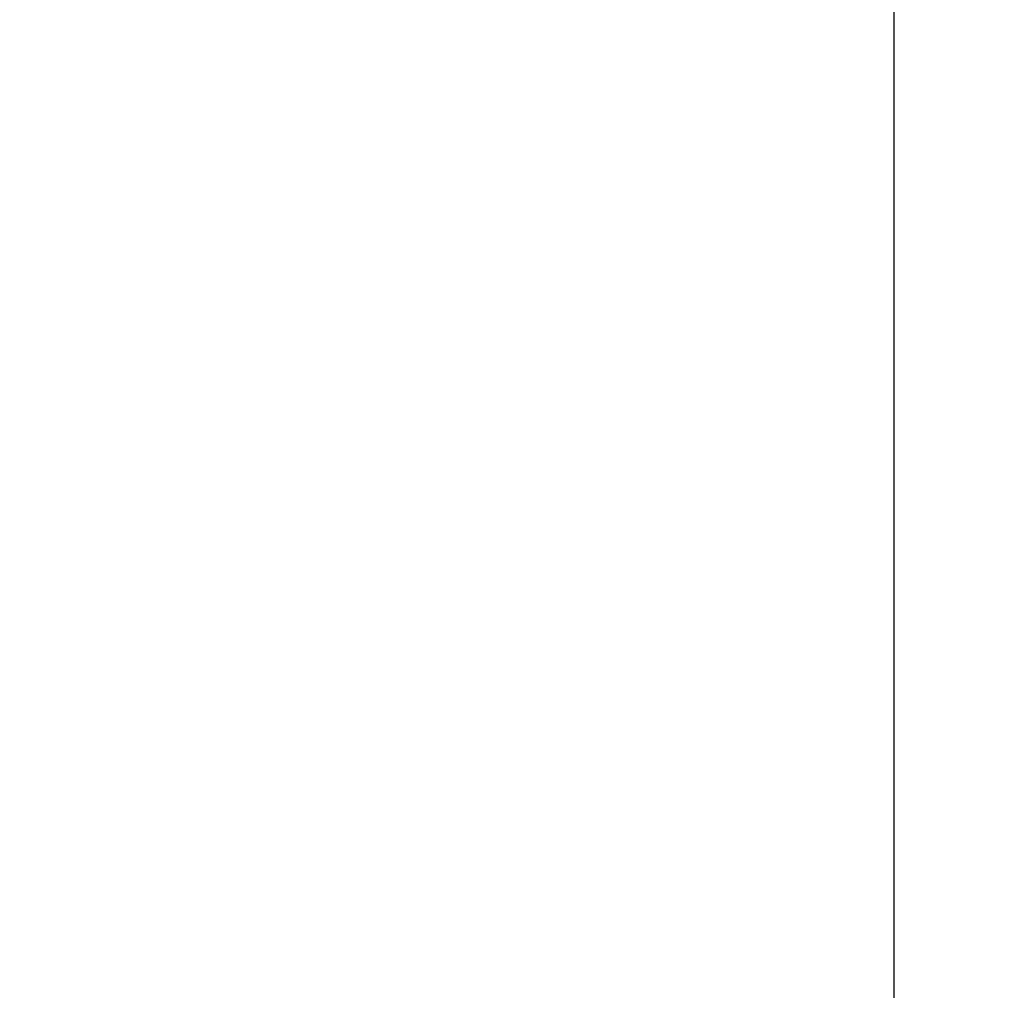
# Model space of a CAD drawing. Extents: x 0 to 80, y 0 to 80.
# Tile 531 of 656: x 9.5376 to 9.538585, y 35.420339 to 35.42131. Entities that reach past the tile are written whole.
import ezdxf

# ---------------------------------------------------------------- set-up
doc = ezdxf.new("R2010")
doc.units = 0
doc.header["$LTSCALE"] = 25.4
doc.layers.get('0').update_dxf_attribs({"color": 13, "linetype": 'CONTINUOUS'})

# ---------------------------------------------------------------- blocks, each defined once
blk = doc.blocks.new('ORBIT-I-KINKIET-20-7806-78')
at = {"color": 7}
blk.add_line((25.93508911, 35.64608002, 344.92849731), (25.93508911, 35.76836014, 344.92849731), dxfattribs=at)
mesh = blk.add_polyface(dxfattribs=at)
corners = [(25.93508911, 35.76836014, 344.92849731), (25.20296288, 35.64608002, 344.54324341), (25.93508911, 35.64608002, 344.92849731)]
mesh.append_faces([[corners[k] for k in face] for face in [(0, 1, 2)]], dxfattribs={"color": 7})
mesh = blk.add_polyface(dxfattribs=at)
corners = [(25.93508911, 35.76836014, 344.92849731), (25.20296288, 35.76836014, 344.54324341), (25.20296288, 35.64608002, 344.54324341)]
mesh.append_faces([[corners[k] for k in face] for face in [(0, 1, 2)]], dxfattribs={"color": 7})
mesh = blk.add_polyface(dxfattribs=at)
corners = [(26.40274239, 35.64608002, 302.38388062), (25.67843819, 35.76836014, 302.75234985), (26.40274239, 35.76836014, 302.38388062)]
mesh.append_faces([[corners[k] for k in face] for face in [(0, 1, 2)]], dxfattribs={"color": 7})
mesh = blk.add_polyface(dxfattribs=at)
corners = [(26.40274239, 35.64608002, 302.38388062), (25.67843819, 35.64608002, 302.75234985), (25.67843819, 35.76836014, 302.75234985)]
mesh.append_faces([[corners[k] for k in face] for face in [(0, 1, 2)]], dxfattribs={"color": 7})

msp = doc.modelspace()

# ---------------------------------------------------------------- block references
at = {"color": 0}
msp.add_blockref('ORBIT-I-KINKIET-20-7806-78', (-16.39661407, -0.34607825, -57.5), dxfattribs=at)

doc.saveas('drawing.dxf')
